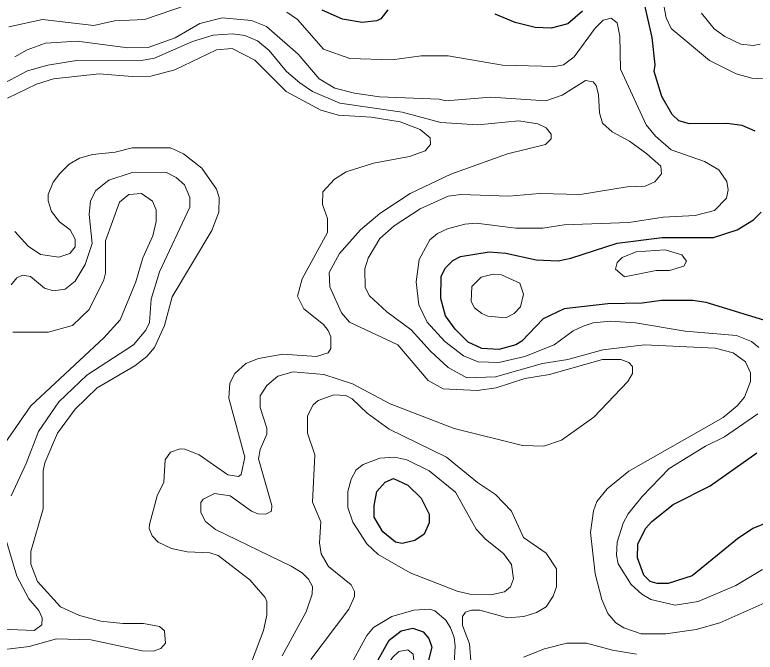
# Model space of a CAD drawing. Extents: x 577 to 602.9, y 7483.8 to 7511.6.
# Drawn here: x 593.996 to 595.391, y 7487.759 to 7488.959 of the extents above; entities that cross this region are included whole.
import ezdxf

# ---------------------------------------------------------------- set-up
doc = ezdxf.new("R2010")
doc.units = 0
doc.header["$LTSCALE"] = 0.032
doc.layers.add('1', color=7, linetype='Continuous', lineweight=25)
doc.layers.add('2', color=7, linetype='Continuous', lineweight=13)

msp = doc.modelspace()

# ---------------------------------------------------------------- linework, layer by layer
at = {"layer": '1'}
for points in [[(595.3911, 7488.7401), (595.3664, 7488.7504), (595.3378, 7488.7544), (595.267, 7488.7536), (595.2472, 7488.7592), (595.2344, 7488.7711), (595.2154, 7488.8053), (595.201, 7488.8522), (595.2026, 7488.8649), (595.1971, 7488.9166), (595.1764, 7489.0081)], [(594.6993, 7488.9683), (594.6858, 7488.9516), (594.6786, 7488.9476), (594.6508, 7488.9444), (594.6134, 7488.9508), (594.5752, 7488.9675)], [(595.0659, 7488.9659), (595.038, 7488.9421), (595.007, 7488.9341), (594.9768, 7488.9349), (594.9386, 7488.9444), (594.9013, 7488.9603)], [(595.4157, 7488.3815), (595.2988, 7488.4172), (595.2734, 7488.4212), (595.2146, 7488.4212), (595.178, 7488.4164), (595.1136, 7488.4149), (595.0309, 7488.4053), (594.9919, 7488.387), (594.9514, 7488.3449), (594.9402, 7488.3377), (594.9084, 7488.329), (594.8758, 7488.3306), (594.8504, 7488.3425), (594.8257, 7488.3671), (594.8074, 7488.3926), (594.7987, 7488.4252), (594.7995, 7488.4673), (594.8074, 7488.4824), (594.8217, 7488.4968), (594.8361, 7488.5039), (594.8901, 7488.5127), (594.9211, 7488.5103), (594.9784, 7488.4976), (595.0197, 7488.496), (595.0436, 7488.5007), (595.1311, 7488.5294), (595.2161, 7488.5397), (595.3124, 7488.5397), (595.3569, 7488.554), (595.3879, 7488.5731), (595.4022, 7488.5874)], [(595.1843, 7487.9918), (595.1963, 7488.0053), (595.2368, 7488.0371), (595.306, 7488.0721), (595.3943, 7488.1342)], [(595.4173, 7488.0045), (595.3863, 7487.9918), (595.3577, 7487.9727), (595.2726, 7487.9028), (595.2273, 7487.8884), (595.2066, 7487.8884), (595.1931, 7487.8924), (595.1812, 7487.9044), (595.1692, 7487.937), (595.17, 7487.9624), (595.1843, 7487.9918)]]:
    msp.add_lwpolyline(points, dxfattribs=at)
for points in [[(594.6939, 7488.0795), (594.7096, 7488.0864), (594.7367, 7488.0737), (594.7621, 7488.0491), (594.7772, 7488.0189), (594.7772, 7488.003), (594.7677, 7487.9815), (594.7502, 7487.9696), (594.7263, 7487.964), (594.7136, 7487.9664), (594.6897, 7487.9855), (594.673, 7488.0133), (594.673, 7488.0356), (594.6786, 7488.0618)], [(594.6686, 7487.7235), (594.7017, 7487.7819), (594.7239, 7487.7994), (594.7462, 7487.8042), (594.7653, 7487.7978), (594.7764, 7487.7851), (594.782, 7487.7684), (594.7685, 7487.7175), (594.739, 7487.6722), (594.7223, 7487.6594), (594.6834, 7487.6435), (594.6643, 7487.6427), (594.6516, 7487.6531), (594.65, 7487.6769)]]:
    msp.add_lwpolyline(points, close=True, dxfattribs=at)
at = {"layer": '2'}
for points in [[(593.9852, 7488.9365), (594.0488, 7488.95), (594.145, 7488.9389), (594.184, 7488.9476), (594.2405, 7488.95), (594.3458, 7488.9857)], [(595.2169, 7488.9866), (595.2233, 7488.9532), (595.2328, 7488.9333), (595.3052, 7488.8729), (595.3553, 7488.8482), (595.3847, 7488.8395), (595.4165, 7488.8379)], [(594.5089, 7488.964), (594.529, 7488.9502), (594.5776, 7488.8943), (594.6277, 7488.8769), (594.7072, 7488.8745), (594.7621, 7488.8816), (594.813, 7488.8816), (594.9148, 7488.8641), (595.0134, 7488.8617), (595.0301, 7488.8649), (595.05, 7488.88), (595.0897, 7488.9341), (595.1048, 7488.9492), (595.1199, 7488.9524), (595.1311, 7488.9436), (595.1358, 7488.919), (595.1374, 7488.857), (595.1859, 7488.752), (595.2034, 7488.7305), (595.2328, 7488.7051), (595.2957, 7488.6828), (595.3227, 7488.6669), (595.3378, 7488.6455), (595.3402, 7488.6296), (595.337, 7488.6136), (595.3147, 7488.5906), (595.2782, 7488.581), (595.2177, 7488.5779), (595.1533, 7488.5683), (595.0309, 7488.5636), (594.9911, 7488.5572), (594.9402, 7488.5572), (594.8655, 7488.5667), (594.844, 7488.5651), (594.8114, 7488.5564), (594.7923, 7488.5476), (594.778, 7488.5357), (594.7581, 7488.4983), (594.7526, 7488.4562), (594.7573, 7488.4133), (594.7732, 7488.3807), (594.8066, 7488.3441), (594.8416, 7488.317), (594.8695, 7488.3059), (594.9084, 7488.3043), (594.9569, 7488.3155), (595.0126, 7488.3377), (595.0484, 7488.364), (595.0667, 7488.3727), (595.0857, 7488.3791), (595.1183, 7488.3823), (595.1653, 7488.3791), (595.2591, 7488.3632), (595.3561, 7488.3552), (595.3839, 7488.3441), (595.3982, 7488.333)], [(595.4006, 7488.9039), (595.3871, 7488.9015), (595.3641, 7488.9039), (595.3338, 7488.9182), (595.314, 7488.9325), (595.2901, 7488.9619)], [(594.2476, 7488.8975), (594.2985, 7488.9158), (594.3446, 7488.9429), (594.3868, 7488.9532), (594.4424, 7488.9484), (594.4703, 7488.9373), (594.5299, 7488.8848), (594.5697, 7488.8387), (594.5991, 7488.8212), (594.6365, 7488.8116), (594.6834, 7488.8045), (594.7955, 7488.8005), (594.8082, 7488.7973), (594.8933, 7488.8037), (594.9967, 7488.7973), (595.0277, 7488.8077), (595.0714, 7488.8355), (595.0857, 7488.8331), (595.0913, 7488.826), (595.0961, 7488.8093), (595.0977, 7488.7743), (595.1032, 7488.7552), (595.1215, 7488.7385), (595.1541, 7488.721), (595.1867, 7488.6971), (595.213, 7488.6741), (595.2146, 7488.6598), (595.2018, 7488.6447), (595.1835, 7488.6367), (595.1501, 7488.6351), (595.0611, 7488.6208), (594.9848, 7488.6224), (594.9267, 7488.6176), (594.8368, 7488.6208), (594.813, 7488.6176), (594.7597, 7488.5938), (594.7112, 7488.562), (594.6842, 7488.5381), (594.6619, 7488.5007), (594.6555, 7488.4809), (594.6563, 7488.4459), (594.6643, 7488.43), (594.6969, 7488.3997), (594.743, 7488.3663), (594.7796, 7488.3258), (594.813, 7488.2948), (594.848, 7488.2757), (594.9021, 7488.2773), (594.9903, 7488.3027), (595.038, 7488.3099), (595.104, 7488.3282), (595.1828, 7488.3377), (595.3155, 7488.3314), (595.3497, 7488.3226), (595.3728, 7488.3059), (595.3823, 7488.2852), (595.3823, 7488.2685), (595.3712, 7488.2391), (595.3569, 7488.2232), (595.3307, 7488.201), (595.1533, 7488.1), (595.112, 7488.0666), (595.0929, 7488.0427), (595.0865, 7488.0252), (595.081, 7487.9847), (595.0897, 7487.9067), (595.1024, 7487.8582), (595.1136, 7487.832), (595.1287, 7487.8145), (595.1438, 7487.805), (595.1764, 7487.7938), (595.2225, 7487.7938), (595.2798, 7487.8018), (595.3243, 7487.8145), (595.4658, 7487.8773)], [(594.5562, 7487.8686), (594.5569, 7487.8829), (594.5498, 7487.8964), (594.5379, 7487.9083), (594.5172, 7487.9211), (594.3741, 7487.9902), (594.3558, 7488.0053), (594.347, 7488.022), (594.347, 7488.0411), (594.351, 7488.0475), (594.3725, 7488.0578), (594.4019, 7488.0538), (594.4424, 7488.0244), (594.4544, 7488.0197), (594.4695, 7488.0189), (594.4798, 7488.0244), (594.4806, 7488.0356), (594.4552, 7488.123), (594.4583, 7488.1405), (594.4711, 7488.1699), (594.4711, 7488.1811), (594.4583, 7488.22), (594.4583, 7488.2415), (594.4711, 7488.2614), (594.4917, 7488.2789), (594.5204, 7488.2868), (594.5784, 7488.2821), (594.6325, 7488.2646), (594.7033, 7488.2264), (594.8241, 7488.1803), (594.9529, 7488.1485), (594.9927, 7488.1469), (595.0261, 7488.158), (595.0873, 7488.2017), (595.1509, 7488.2685), (595.1597, 7488.2837), (595.1597, 7488.2972), (595.1533, 7488.3043), (595.1382, 7488.3099), (595.1032, 7488.3099), (595.0038, 7488.2821), (594.9569, 7488.2741), (594.9028, 7488.2566), (594.8671, 7488.2518), (594.8035, 7488.255), (594.7748, 7488.2709), (594.7176, 7488.3377), (594.6269, 7488.3807), (594.6118, 7488.3982), (594.5895, 7488.4467), (594.5888, 7488.4737), (594.6078, 7488.5095), (594.6476, 7488.554), (594.6842, 7488.585), (594.7414, 7488.6224), (594.8178, 7488.659), (594.9243, 7488.6971), (594.9959, 7488.7146), (595.007, 7488.7258), (595.007, 7488.7345), (594.9975, 7488.7464), (594.9816, 7488.7536), (594.9458, 7488.7592), (594.8687, 7488.752), (594.7987, 7488.756), (594.7263, 7488.7759), (594.6086, 7488.7926), (594.5569, 7488.8148), (594.5331, 7488.8307), (594.5084, 7488.8522), (594.4758, 7488.892), (594.4536, 7488.9102), (594.4297, 7488.9198), (594.4067, 7488.923), (594.3701, 7488.9206), (594.3311, 7488.9087), (594.2596, 7488.8776), (594.2381, 7488.8737), (594.1124, 7488.8729), (594.0584, 7488.8641), (594.0202, 7488.8538), (593.9653, 7488.8244)], [(593.9963, 7488.88), (594.0194, 7488.8928), (594.0544, 7488.9055), (594.114, 7488.9095), (594.2095, 7488.8967), (594.2476, 7488.8975)], [(594.4393, 7487.8956), (594.3796, 7487.9409), (594.3637, 7487.9465), (594.3208, 7487.9481), (594.2914, 7487.9544), (594.2667, 7487.9664), (594.2548, 7487.9783), (594.2492, 7487.9918), (594.25, 7487.9998), (594.2643, 7488.0538), (594.277, 7488.0793), (594.2794, 7488.1214), (594.2898, 7488.1357), (594.3081, 7488.1421), (594.3168, 7488.1413), (594.3438, 7488.131), (594.3979, 7488.0928), (594.4178, 7488.0896), (594.4226, 7488.0936), (594.4297, 7488.1262), (594.3995, 7488.2375), (594.4011, 7488.2654), (594.4106, 7488.2837), (594.4313, 7488.3027), (594.4552, 7488.3123), (594.5013, 7488.3202), (594.5649, 7488.3155), (594.5864, 7488.3226), (594.5919, 7488.3306), (594.5919, 7488.3528), (594.5864, 7488.3648), (594.5776, 7488.3759), (594.541, 7488.4053), (594.5291, 7488.4292), (594.5379, 7488.4618), (594.5856, 7488.5492), (594.5856, 7488.5755), (594.576, 7488.6017), (594.5768, 7488.6256), (594.5983, 7488.6494), (594.6206, 7488.6637), (594.6722, 7488.6796), (594.7398, 7488.6924), (594.7693, 7488.7027), (594.7796, 7488.7146), (594.7788, 7488.7274), (594.7597, 7488.7433), (594.7223, 7488.7576), (594.6675, 7488.7663), (594.6062, 7488.7703), (594.5729, 7488.7798), (594.5076, 7488.8148), (594.4488, 7488.8737), (594.4059, 7488.8959), (594.3764, 7488.8928), (594.2977, 7488.8554), (594.2524, 7488.8435), (594.2174, 7488.8427), (594.1554, 7488.8482), (594.0695, 7488.8387), (594.0369, 7488.8283), (593.9828, 7488.8021)], [(593.9963, 7488.5508), (594.0218, 7488.5238), (594.0449, 7488.5079), (594.079, 7488.5031), (594.0997, 7488.5095), (594.1101, 7488.5222), (594.1101, 7488.5365), (594.1005, 7488.554), (594.0806, 7488.5691), (594.0655, 7488.589), (594.0592, 7488.6089), (594.0592, 7488.6208), (594.0687, 7488.6439), (594.0814, 7488.6606), (594.0989, 7488.6781), (594.118, 7488.6892), (594.1427, 7488.6963), (594.1856, 7488.7003), (594.2174, 7488.7083), (594.2898, 7488.7083), (594.3144, 7488.6971), (594.3486, 7488.6701), (594.3764, 7488.6311), (594.3812, 7488.6152), (594.3804, 7488.5874), (594.3677, 7488.5532), (594.2929, 7488.4284), (594.2786, 7488.3743), (594.2596, 7488.333), (594.2452, 7488.3155), (594.2222, 7488.298), (594.1514, 7488.2566), (594.1101, 7488.2169), (594.0767, 7488.1715), (594.0528, 7488.1159), (594.0496, 7488.1008), (594.0496, 7488.0292), (594.0266, 7487.9489), (594.0266, 7487.925)], [(593.9892, 7488.4506), (594.0003, 7488.4642), (594.0107, 7488.4689), (594.0258, 7488.4665), (594.052, 7488.4443), (594.0695, 7488.4395), (594.091, 7488.4427), (594.1101, 7488.4578), (594.1291, 7488.4888), (594.1419, 7488.5286), (594.1363, 7488.5834), (594.1387, 7488.6089), (594.149, 7488.628), (594.1737, 7488.6478), (594.2158, 7488.6614), (594.2818, 7488.6622), (594.3001, 7488.6526), (594.316, 7488.6391), (594.3263, 7488.6152), (594.3263, 7488.5969), (594.2691, 7488.4753), (594.2532, 7488.4236), (594.25, 7488.3799), (594.2429, 7488.3656), (594.2198, 7488.3377), (594.1323, 7488.2805), (594.079, 7488.2304), (594.0409, 7488.1747), (594.0178, 7488.1143), (593.9892, 7488.0538)], [(593.9781, 7488.1532), (594.0266, 7488.2232), (594.1641, 7488.3512), (594.1951, 7488.3846), (594.2246, 7488.4562), (594.2373, 7488.5015), (594.2564, 7488.5429), (594.2627, 7488.5699), (594.2627, 7488.5922), (594.2556, 7488.6081), (594.2349, 7488.6224), (594.211, 7488.6208), (594.1936, 7488.6065), (594.1673, 7488.5333), (594.1673, 7488.4729), (594.1641, 7488.4602), (594.1363, 7488.4045), (594.1053, 7488.3743), (594.0592, 7488.3616), (593.9924, 7488.3616)], [(594.8559, 7487.735), (594.8528, 7487.7747), (594.84, 7487.8097), (594.84, 7487.8264), (594.8456, 7487.8344), (594.8567, 7487.8384), (594.8726, 7487.8384), (594.9243, 7487.824), (594.9553, 7487.8264), (594.9792, 7487.8336), (594.9975, 7487.8447), (595.0102, 7487.8646), (595.0166, 7487.8821), (595.0166, 7487.9163), (594.9975, 7487.9457), (594.9545, 7487.9751), (594.9323, 7488.0244), (594.9021, 7488.0562), (594.8679, 7488.0785), (594.8098, 7488.1262), (594.7017, 7488.1787), (594.6603, 7488.2089), (594.6317, 7488.2359), (594.6198, 7488.2423), (594.5975, 7488.2439), (594.5681, 7488.2328), (594.5585, 7488.2248), (594.5474, 7488.2041), (594.5474, 7488.1715), (594.5617, 7488.131), (594.5569, 7488.0419), (594.5729, 7488.0045), (594.5705, 7487.9648), (594.5736, 7487.9441), (594.5872, 7487.9203), (594.6301, 7487.8861), (594.6365, 7487.8733), (594.6365, 7487.8638), (594.6253, 7487.8399), (594.5538, 7487.7453)], [(595.3959, 7488.2081), (595.333, 7488.1644), (595.2973, 7488.1469), (595.2289, 7488.1047), (595.178, 7488.0523), (595.1517, 7488.0197), (595.1422, 7488.0022), (595.1311, 7487.9664), (595.1295, 7487.9417), (595.1327, 7487.9258), (595.1573, 7487.8869), (595.1772, 7487.8686), (595.1947, 7487.8582), (595.24, 7487.8479), (595.2837, 7487.8543), (595.3545, 7487.8845), (595.4046, 7487.9147)], [(593.9796, 7487.9719), (594.0003, 7487.902), (594.0226, 7487.8598), (594.0417, 7487.8376), (594.048, 7487.824), (594.0472, 7487.8105), (594.0329, 7487.8002), (593.9558, 7487.8034)], [(594.0266, 7487.925), (594.0393, 7487.8924), (594.0822, 7487.8447), (594.118, 7487.828), (594.1586, 7487.8177), (594.1999, 7487.8129), (594.2389, 7487.8129), (594.2691, 7487.8073), (594.2786, 7487.7994), (594.2802, 7487.7763), (594.2715, 7487.766), (594.2572, 7487.7612), (594.2365, 7487.762), (594.1395, 7487.7827), (594.0751, 7487.7843), (594.0234, 7487.77), (593.9407, 7487.7596)], [(594.4106, 7487.6578), (594.4647, 7487.8002), (594.4711, 7487.8288), (594.4711, 7487.8543), (594.4679, 7487.8622), (594.4393, 7487.8956)], [(594.4997, 7487.7525), (594.545, 7487.8352), (594.5562, 7487.8686)], [(595.1676, 7487.7557), (595.1223, 7487.7628), (595.073, 7487.7763), (595.0364, 7487.7763), (594.9943, 7487.7652), (594.9545, 7487.7501)]]:
    msp.add_lwpolyline(points, dxfattribs=at)
for points in [[(595.2217, 7488.5166), (595.2527, 7488.5071), (595.2615, 7488.4952), (595.2567, 7488.4856), (595.2297, 7488.4777), (595.2042, 7488.4777), (595.1446, 7488.4657), (595.1279, 7488.4801), (595.1311, 7488.4928), (595.1406, 7488.5023), (595.1668, 7488.5127)], [(594.8623, 7488.4077), (594.8758, 7488.3966), (594.8877, 7488.3918), (594.9211, 7488.3886), (594.937, 7488.3966), (594.949, 7488.4093), (594.9545, 7488.4331), (594.9474, 7488.4538), (594.9132, 7488.4697), (594.8973, 7488.4705), (594.875, 7488.465), (594.8575, 7488.4475), (594.8559, 7488.4196)], [(594.6237, 7488.0618), (594.6237, 7488.0316), (594.6333, 7488.0037), (594.6595, 7487.9632), (594.681, 7487.9433), (594.7414, 7487.9083), (594.8297, 7487.8741), (594.8535, 7487.8686), (594.8933, 7487.867), (594.9188, 7487.8725), (594.9299, 7487.8821), (594.9355, 7487.8972), (594.9323, 7487.9242), (594.9172, 7487.9449), (594.883, 7487.9719), (594.8655, 7487.991), (594.8265, 7488.0602), (594.7772, 7488.1008), (594.7351, 7488.1214), (594.712, 7488.1262), (594.6842, 7488.1246), (594.6524, 7488.1127), (594.6396, 7488.1024), (594.6301, 7488.0849)], [(594.7478, 7487.8384), (594.778, 7487.8399), (594.7875, 7487.8368), (594.8082, 7487.8193), (594.817, 7487.805), (594.8241, 7487.7867), (594.8257, 7487.7708), (594.8241, 7487.7382), (594.8178, 7487.7135), (594.8042, 7487.6897), (594.786, 7487.6714), (594.7192, 7487.626), (594.6882, 7487.6125), (594.6587, 7487.6109), (594.6285, 7487.6189), (594.6182, 7487.6292), (594.611, 7487.6467), (594.611, 7487.6761), (594.6237, 7487.7254), (594.6595, 7487.7906), (594.6722, 7487.8057), (594.7064, 7487.8264)], [(594.7351, 7487.7223), (594.7247, 7487.7056), (594.7009, 7487.6873), (594.6834, 7487.6865), (594.681, 7487.704), (594.6882, 7487.7207), (594.708, 7487.7493), (594.72, 7487.7604), (594.7367, 7487.7636), (594.747, 7487.7557), (594.7478, 7487.7437)]]:
    msp.add_lwpolyline(points, close=True, dxfattribs=at)

doc.saveas('drawing.dxf')
